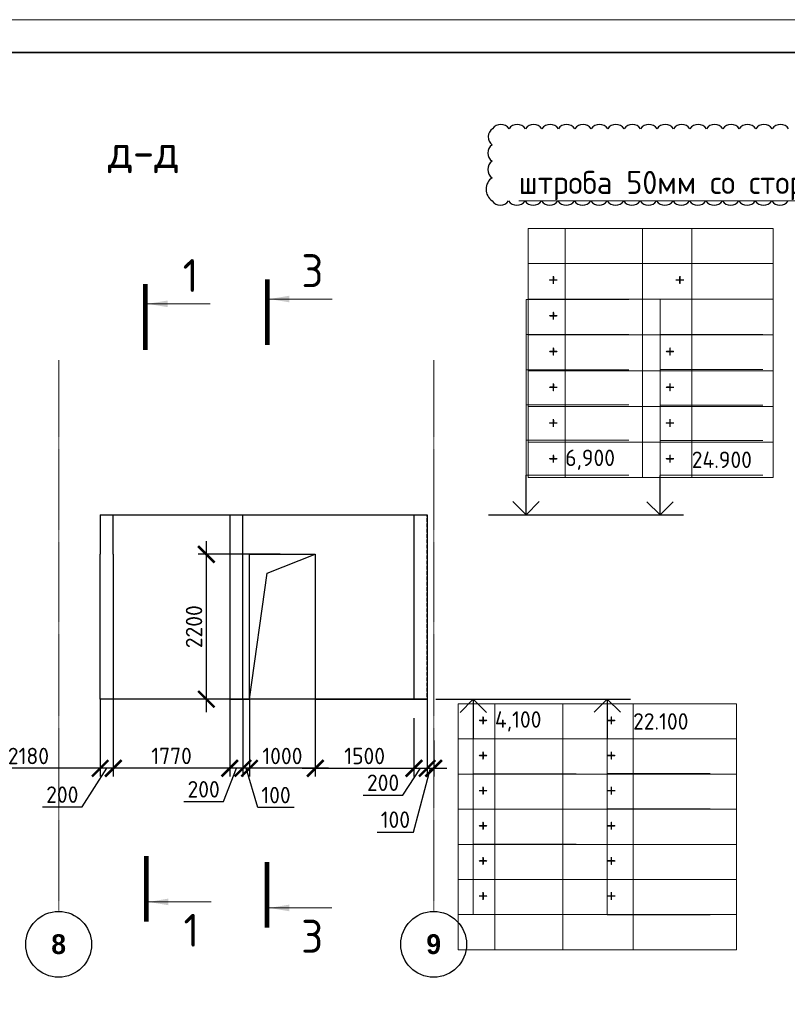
# Model space of a CAD drawing. Header units: millimetres. Extents: x 247266 to 730847, y -636031 to 10052.
# Tile 264 of 330: x 568591 to 580258, y -164713 to -149761. Entities that reach past the tile are written whole.
import ezdxf

# ---------------------------------------------------------------- set-up
doc = ezdxf.new("R2010")
doc.units = ezdxf.units.MM
for name, pattern in [('______5', [1100, 800, -100, 100, -100]), ('HIDDEN2', [4.7625, 3.175, -1.5875]), ('осевая', [50.8, 31.75, -6.35, 6.35, -6.35])]:
    doc.linetypes.add(name, pattern=pattern)
for name, color, linetype, lineweight in [('RAZMER', 7, 'Continuous', 15), ('АС-Таблицы', 7, 'Continuous', 20), ('Надписи', 7, 'Continuous', 18), ('Оси', 7, '______5', 18), ('отметки', 7, 'Continuous', 18), ('ТОНКИЕ', 7, 'Continuous', 9), ('Узлы', 7, 'Continuous', 0)]:
    doc.layers.add(name, color=color, linetype=linetype, lineweight=lineweight)
doc.layers.add('РАЗМЕРЫ', color=7, linetype='Continuous')
doc.layers.add('ТОЛСТЫЕ_ОСНОВНЫЕ', color=7, linetype='Continuous')
doc.styles.add('Century Gothic', font='GOTHIC.TTF')
doc.styles.add('GOST-2.304_Type-B', font='GOST_Common.ttf')
doc.styles.add('ГОСТ', font='GOST_Common.ttf')
doc.dimstyles.new('СПДС', dxfattribs={"dimscale": 100, "dimtxt": 2.5, "dimasz": 2.5, "dimexe": 1.25, "dimexo": 0, "dimtad": 1, "dimdec": 0, "dimtxsty": 'GOST-2.304_Type-B', "dimblk": 'ARCHTICK', "dimcen": 2.5, "dimdle": 2, "dimadec": 0, "dimazin": 2, "dimtfac": 0.75, "dimtdec": 0, "dimtmove": 1, "dimatfit": 3, "dimfxl": 1, "dimtolj": 1, "dimarcsym": 1})

# ---------------------------------------------------------------- blocks, each defined once
blk = doc.blocks.new('*U3683')
at = {"layer": 'ТОЛСТЫЕ_ОСНОВНЫЕ', "lineweight": 35}
blk.add_lwpolyline([(20, 5), (836, 5), (836, 589), (20, 589)], close=True, dxfattribs=at)
at = {"layer": 'ТОНКИЕ'}
blk.add_lwpolyline([(0, 0), (841, 0), (841, 594), (0, 594)], close=True, dxfattribs=at)
blk = doc.blocks.new('_ArchTick')
at = {"color": 0, "linetype": 'ByBlock', "const_width": 0.15}
blk.add_lwpolyline([(-0.5, -0.5), (0.5, 0.5)], dxfattribs=at)
blk = doc.blocks.new('*D230')
at = {"color": 0, "lineweight": -2}
for p, q in [((536285, -162233), (536285, -162108)), ((537385, -162233), (537385, -162108)), ((537585, -162233), (536085, -162233))]:
    blk.add_line(p, q, dxfattribs=at)
at = {"layer": 'DEFPOINTS', "color": 0, "ltscale": 100}
for p in [(536285, -162233), (536285, -162233), (537385, -162233)]:
    blk.add_point(p, dxfattribs=at)
at = {"color": 0, "lineweight": -2, "ltscale": 100, "xscale": 250, "yscale": 250, "zscale": 250, "rotation": 180}
blk.add_blockref('_ArchTick', (536285, -162233), dxfattribs=at)
at = {"color": 0, "lineweight": -2, "ltscale": 100, "xscale": 250, "yscale": 250, "zscale": 250}
blk.add_blockref('_ArchTick', (537385, -162233), dxfattribs=at)
at = {"color": 0, "lineweight": 0, "ltscale": 100, "insert": (536835, -162007), "char_height": 250, "width": 83333.33, "attachment_point": 5, "style": 'GOST-2.304_Type-B'}
blk.add_mtext('\\A1;1100', dxfattribs=at)
blk = doc.blocks.new('*D231')
at = {"color": 0, "lineweight": -2}
for p, q in [((533285, -162233), (533285, -162108)), ((536285, -162233), (536285, -162108)), ((536485, -162233), (533085, -162233))]:
    blk.add_line(p, q, dxfattribs=at)
at = {"layer": 'DEFPOINTS', "color": 0, "ltscale": 100}
for p in [(533285, -162233), (533285, -162233), (536285, -162233)]:
    blk.add_point(p, dxfattribs=at)
at = {"color": 0, "lineweight": -2, "ltscale": 100, "xscale": 250, "yscale": 250, "zscale": 250, "rotation": 180}
blk.add_blockref('_ArchTick', (533285, -162233), dxfattribs=at)
at = {"color": 0, "lineweight": -2, "ltscale": 100, "xscale": 250, "yscale": 250, "zscale": 250}
blk.add_blockref('_ArchTick', (536285, -162233), dxfattribs=at)
at = {"color": 0, "lineweight": 0, "ltscale": 100, "insert": (534810, -162007), "char_height": 250, "width": 83333.33, "attachment_point": 5, "style": 'GOST-2.304_Type-B'}
blk.add_mtext('\\A1;3000', dxfattribs=at)
blk = doc.blocks.new('*D232')
at = {"color": 0, "lineweight": -2}
for p, q in [((530185, -162656), (530185, -162108)), ((533285, -162233), (533285, -162108)), ((533485, -162233), (529985, -162233))]:
    blk.add_line(p, q, dxfattribs=at)
at = {"layer": 'DEFPOINTS', "color": 0, "ltscale": 100}
for p in [(530185, -162233), (533285, -162233), (530185, -162656)]:
    blk.add_point(p, dxfattribs=at)
at = {"color": 0, "lineweight": -2, "ltscale": 100, "xscale": 250, "yscale": 250, "zscale": 250, "rotation": 180}
blk.add_blockref('_ArchTick', (530185, -162233), dxfattribs=at)
at = {"color": 0, "lineweight": -2, "ltscale": 100, "xscale": 250, "yscale": 250, "zscale": 250}
blk.add_blockref('_ArchTick', (533285, -162233), dxfattribs=at)
at = {"color": 0, "lineweight": 0, "ltscale": 100, "insert": (531735, -162007), "char_height": 250, "width": 83333.33, "attachment_point": 5, "style": 'GOST-2.304_Type-B'}
blk.add_mtext('\\A1;3100', dxfattribs=at)
blk = doc.blocks.new('*D233')
at = {"color": 0, "lineweight": -2}
for p, q in [((549041, -162233), (549041, -162108)), ((550141, -162233), (550141, -162108)), ((550341, -162233), (548841, -162233))]:
    blk.add_line(p, q, dxfattribs=at)
at = {"layer": 'DEFPOINTS', "color": 0, "ltscale": 100}
for p in [(549041, -162233), (549041, -162233), (550141, -162233)]:
    blk.add_point(p, dxfattribs=at)
at = {"color": 0, "lineweight": -2, "ltscale": 100, "xscale": 250, "yscale": 250, "zscale": 250, "rotation": 180}
blk.add_blockref('_ArchTick', (549041, -162233), dxfattribs=at)
at = {"color": 0, "lineweight": -2, "ltscale": 100, "xscale": 250, "yscale": 250, "zscale": 250}
blk.add_blockref('_ArchTick', (550141, -162233), dxfattribs=at)
at = {"color": 0, "lineweight": 0, "ltscale": 100, "insert": (549591, -162007), "char_height": 250, "width": 83333.33, "attachment_point": 5, "style": 'GOST-2.304_Type-B'}
blk.add_mtext('\\A1;1100', dxfattribs=at)
blk = doc.blocks.new('*D234')
at = {"color": 0, "lineweight": -2}
for p, q in [((546041, -162233), (546041, -162108)), ((549041, -162233), (549041, -162108)), ((549241, -162233), (545841, -162233))]:
    blk.add_line(p, q, dxfattribs=at)
at = {"layer": 'DEFPOINTS', "color": 0, "ltscale": 100}
for p in [(546041, -162233), (546041, -162233), (549041, -162233)]:
    blk.add_point(p, dxfattribs=at)
at = {"color": 0, "lineweight": -2, "ltscale": 100, "xscale": 250, "yscale": 250, "zscale": 250, "rotation": 180}
blk.add_blockref('_ArchTick', (546041, -162233), dxfattribs=at)
at = {"color": 0, "lineweight": -2, "ltscale": 100, "xscale": 250, "yscale": 250, "zscale": 250}
blk.add_blockref('_ArchTick', (549041, -162233), dxfattribs=at)
at = {"color": 0, "lineweight": 0, "ltscale": 100, "insert": (547566, -162007), "char_height": 250, "width": 83333.33, "attachment_point": 5, "style": 'GOST-2.304_Type-B'}
blk.add_mtext('\\A1;3000', dxfattribs=at)
blk = doc.blocks.new('*D235')
at = {"color": 0, "lineweight": -2}
for p, q in [((542941, -162656), (542941, -162108)), ((546041, -162233), (546041, -162108)), ((546241, -162233), (542741, -162233))]:
    blk.add_line(p, q, dxfattribs=at)
at = {"layer": 'DEFPOINTS', "color": 0, "ltscale": 100}
for p in [(542941, -162233), (546041, -162233), (542941, -162656)]:
    blk.add_point(p, dxfattribs=at)
at = {"color": 0, "lineweight": -2, "ltscale": 100, "xscale": 250, "yscale": 250, "zscale": 250, "rotation": 180}
blk.add_blockref('_ArchTick', (542941, -162233), dxfattribs=at)
at = {"color": 0, "lineweight": -2, "ltscale": 100, "xscale": 250, "yscale": 250, "zscale": 250}
blk.add_blockref('_ArchTick', (546041, -162233), dxfattribs=at)
at = {"color": 0, "lineweight": 0, "ltscale": 100, "insert": (544491, -162007), "char_height": 250, "width": 83333.33, "attachment_point": 5, "style": 'GOST-2.304_Type-B'}
blk.add_mtext('\\A1;3100', dxfattribs=at)
blk = doc.blocks.new('NSY101')
at = {"color": 0, "linetype": 'ByBlock', "lineweight": -2}
blk.add_circle((0, 0), 50, dxfattribs=at)
blk = doc.blocks.new('*D279')
at = {"layer": 'DEFPOINTS', "color": 0, "ltscale": 100}
for p in [(574584, -160367), (573084, -160623), (574584, -161129)]:
    blk.add_point(p, dxfattribs=at)
at = {"layer": 'РАЗМЕРЫ', "color": 0, "lineweight": -2}
for p, q in [((574584, -160367), (574584, -161254)), ((573084, -160623), (573084, -161254)), ((572884, -161129), (574784, -161129))]:
    blk.add_line(p, q, dxfattribs=at)
at = {"layer": 'РАЗМЕРЫ', "color": 0, "lineweight": -2, "ltscale": 100, "xscale": 250, "yscale": 250, "zscale": 250, "rotation": 180}
blk.add_blockref('_ArchTick', (573084, -161129), dxfattribs=at)
at = {"layer": 'РАЗМЕРЫ', "color": 0, "lineweight": -2, "ltscale": 100, "xscale": 250, "yscale": 250, "zscale": 250}
blk.add_blockref('_ArchTick', (574584, -161129), dxfattribs=at)
at = {"layer": 'РАЗМЕРЫ', "color": 0, "lineweight": 0, "ltscale": 100, "insert": (573834, -160942), "char_height": 250, "attachment_point": 5, "style": 'GOST-2.304_Type-B'}
blk.add_mtext('\\A1;1500', dxfattribs=at)
blk = doc.blocks.new('*D280')
at = {"layer": 'DEFPOINTS', "color": 0, "ltscale": 100}
for p in [(572084, -160079), (573084, -160079), (572084, -161129)]:
    blk.add_point(p, dxfattribs=at)
at = {"layer": 'РАЗМЕРЫ', "color": 0, "lineweight": -2}
for p, q in [((572084, -160079), (572084, -161254)), ((573084, -160079), (573084, -161254)), ((573284, -161129), (571884, -161129))]:
    blk.add_line(p, q, dxfattribs=at)
at = {"layer": 'РАЗМЕРЫ', "color": 0, "lineweight": -2, "ltscale": 100, "xscale": 250, "yscale": 250, "zscale": 250, "rotation": 180}
blk.add_blockref('_ArchTick', (572084, -161129), dxfattribs=at)
at = {"layer": 'РАЗМЕРЫ', "color": 0, "lineweight": -2, "ltscale": 100, "xscale": 250, "yscale": 250, "zscale": 250}
blk.add_blockref('_ArchTick', (573084, -161129), dxfattribs=at)
at = {"layer": 'РАЗМЕРЫ', "color": 0, "lineweight": 0, "ltscale": 100, "insert": (572584, -160942), "char_height": 250, "attachment_point": 5, "style": 'GOST-2.304_Type-B'}
blk.add_mtext('\\A1;1000', dxfattribs=at)
blk = doc.blocks.new('*D281')
at = {"layer": 'DEFPOINTS', "color": 0, "ltscale": 100}
for p in [(571984, -160079), (572084, -160079), (571984, -161129)]:
    blk.add_point(p, dxfattribs=at)
at = {"layer": 'РАЗМЕРЫ', "color": 0, "lineweight": -2}
for p, q in [((571984, -160079), (571984, -161254)), ((572084, -160079), (572084, -161254)), ((572284, -161129), (571784, -161129)), ((572212, -161723), (572034, -161129)), ((572762, -161723), (572212, -161723))]:
    blk.add_line(p, q, dxfattribs=at)
at = {"layer": 'РАЗМЕРЫ', "color": 0, "lineweight": -2, "ltscale": 100, "xscale": 250, "yscale": 250, "zscale": 250}
blk.add_blockref('_ArchTick', (571984, -161129), dxfattribs=at)
at = {"layer": 'РАЗМЕРЫ', "color": 0, "lineweight": -2, "ltscale": 100, "xscale": 250, "yscale": 250, "zscale": 250, "rotation": 180}
blk.add_blockref('_ArchTick', (572084, -161129), dxfattribs=at)
at = {"layer": 'РАЗМЕРЫ', "color": 0, "lineweight": 0, "ltscale": 100, "insert": (572487, -161536), "char_height": 250, "attachment_point": 5, "style": 'GOST-2.304_Type-B'}
blk.add_mtext('\\A1;100', dxfattribs=at)
blk = doc.blocks.new('*D282')
at = {"layer": 'DEFPOINTS', "color": 0, "ltscale": 100}
for p in [(571784, -160079), (571984, -160079), (571784, -161129)]:
    blk.add_point(p, dxfattribs=at)
at = {"layer": 'РАЗМЕРЫ', "color": 0, "lineweight": -2}
for p, q in [((571784, -160079), (571784, -161254)), ((571984, -160079), (571984, -161254)), ((572184, -161129), (571584, -161129)), ((571687, -161635), (571884, -161129)), ((571087, -161635), (571687, -161635))]:
    blk.add_line(p, q, dxfattribs=at)
at = {"layer": 'РАЗМЕРЫ', "color": 0, "lineweight": -2, "ltscale": 100, "xscale": 250, "yscale": 250, "zscale": 250, "rotation": 180}
blk.add_blockref('_ArchTick', (571784, -161129), dxfattribs=at)
at = {"layer": 'РАЗМЕРЫ', "color": 0, "lineweight": -2, "ltscale": 100, "xscale": 250, "yscale": 250, "zscale": 250}
blk.add_blockref('_ArchTick', (571984, -161129), dxfattribs=at)
at = {"layer": 'РАЗМЕРЫ', "color": 0, "lineweight": 0, "ltscale": 100, "insert": (571387, -161448), "char_height": 250, "attachment_point": 5, "style": 'GOST-2.304_Type-B'}
blk.add_mtext('\\A1;200', dxfattribs=at)
blk = doc.blocks.new('*D283')
at = {"layer": 'DEFPOINTS', "color": 0, "ltscale": 100}
for p in [(570014, -160079), (571784, -160079), (570014, -161129)]:
    blk.add_point(p, dxfattribs=at)
at = {"layer": 'РАЗМЕРЫ', "color": 0, "lineweight": -2}
for p, q in [((570014, -160079), (570014, -161254)), ((571784, -160079), (571784, -161254)), ((571984, -161129), (569814, -161129))]:
    blk.add_line(p, q, dxfattribs=at)
at = {"layer": 'РАЗМЕРЫ', "color": 0, "lineweight": -2, "ltscale": 100, "xscale": 250, "yscale": 250, "zscale": 250, "rotation": 180}
blk.add_blockref('_ArchTick', (570014, -161129), dxfattribs=at)
at = {"layer": 'РАЗМЕРЫ', "color": 0, "lineweight": -2, "ltscale": 100, "xscale": 250, "yscale": 250, "zscale": 250}
blk.add_blockref('_ArchTick', (571784, -161129), dxfattribs=at)
at = {"layer": 'РАЗМЕРЫ', "color": 0, "lineweight": 0, "ltscale": 100, "insert": (570899, -160941), "char_height": 250, "attachment_point": 5, "style": 'GOST-2.304_Type-B'}
blk.add_mtext('\\A1;1770', dxfattribs=at)
blk = doc.blocks.new('*D284')
at = {"layer": 'DEFPOINTS', "color": 0, "ltscale": 100}
for p in [(569814, -160079), (570014, -160079), (569814, -161129)]:
    blk.add_point(p, dxfattribs=at)
at = {"layer": 'РАЗМЕРЫ', "color": 0, "lineweight": -2}
for p, q in [((569814, -160079), (569814, -161254)), ((570014, -160079), (570014, -161254)), ((569539, -161716), (569914, -161129)), ((570214, -161129), (569614, -161129)), ((568939, -161716), (569539, -161716))]:
    blk.add_line(p, q, dxfattribs=at)
at = {"layer": 'РАЗМЕРЫ', "color": 0, "lineweight": -2, "ltscale": 100, "xscale": 250, "yscale": 250, "zscale": 250, "rotation": 180}
blk.add_blockref('_ArchTick', (569814, -161129), dxfattribs=at)
at = {"layer": 'РАЗМЕРЫ', "color": 0, "lineweight": -2, "ltscale": 100, "xscale": 250, "yscale": 250, "zscale": 250}
blk.add_blockref('_ArchTick', (570014, -161129), dxfattribs=at)
at = {"layer": 'РАЗМЕРЫ', "color": 0, "lineweight": 0, "ltscale": 100, "insert": (569239, -161529), "char_height": 250, "attachment_point": 5, "style": 'GOST-2.304_Type-B'}
blk.add_mtext('\\A1;200', dxfattribs=at)
blk = doc.blocks.new('*D285')
at = {"layer": 'DEFPOINTS', "color": 0, "ltscale": 100}
for p in [(567634, -160079), (569814, -160079), (567634, -161129)]:
    blk.add_point(p, dxfattribs=at)
at = {"layer": 'РАЗМЕРЫ', "color": 0, "lineweight": -2}
for p, q in [((567634, -160079), (567634, -161254)), ((569814, -160079), (569814, -161254)), ((570014, -161129), (567434, -161129))]:
    blk.add_line(p, q, dxfattribs=at)
at = {"layer": 'РАЗМЕРЫ', "color": 0, "lineweight": -2, "ltscale": 100, "xscale": 250, "yscale": 250, "zscale": 250, "rotation": 180}
blk.add_blockref('_ArchTick', (567634, -161129), dxfattribs=at)
at = {"layer": 'РАЗМЕРЫ', "color": 0, "lineweight": -2, "ltscale": 100, "xscale": 250, "yscale": 250, "zscale": 250}
blk.add_blockref('_ArchTick', (569814, -161129), dxfattribs=at)
at = {"layer": 'РАЗМЕРЫ', "color": 0, "lineweight": 0, "ltscale": 100, "insert": (568724, -160942), "char_height": 250, "attachment_point": 5, "style": 'GOST-2.304_Type-B'}
blk.add_mtext('\\A1;2180', dxfattribs=at)
blk = doc.blocks.new('*D286')
at = {"layer": 'DEFPOINTS', "color": 0, "ltscale": 100}
for p in [(571428, -157879), (572552, -157879), (572552, -160079)]:
    blk.add_point(p, dxfattribs=at)
at = {"layer": 'РАЗМЕРЫ', "color": 0, "lineweight": -2}
for p, q in [((571428, -160279), (571428, -157679)), ((572552, -157879), (571303, -157879)), ((572552, -160079), (571303, -160079))]:
    blk.add_line(p, q, dxfattribs=at)
at = {"layer": 'РАЗМЕРЫ', "color": 0, "lineweight": -2, "ltscale": 100, "xscale": 250, "yscale": 250, "zscale": 250}
for p, rotation in [((571428, -157879), 90), ((571428, -160079), 270)]:
    blk.add_blockref('_ArchTick', p, dxfattribs=dict(at, rotation=rotation))
at = {"layer": 'РАЗМЕРЫ', "color": 0, "lineweight": 0, "ltscale": 100, "insert": (571241, -158979), "char_height": 250, "attachment_point": 5, "rotation": 90, "style": 'GOST-2.304_Type-B'}
blk.add_mtext('\\A1;2200', dxfattribs=at)
blk = doc.blocks.new('*D288')
at = {"layer": 'DEFPOINTS', "color": 0, "ltscale": 100}
for p in [(574784, -160079), (574584, -160367), (574784, -161129)]:
    blk.add_point(p, dxfattribs=at)
at = {"layer": 'РАЗМЕРЫ', "color": 0, "lineweight": -2}
for p, q in [((574784, -160079), (574784, -161254)), ((574584, -160367), (574584, -161254)), ((574384, -161129), (574984, -161129)), ((574414, -161535), (574684, -161129)), ((573813, -161535), (574414, -161535))]:
    blk.add_line(p, q, dxfattribs=at)
at = {"layer": 'РАЗМЕРЫ', "color": 0, "lineweight": -2, "ltscale": 100, "xscale": 250, "yscale": 250, "zscale": 250, "rotation": 180}
blk.add_blockref('_ArchTick', (574584, -161129), dxfattribs=at)
at = {"layer": 'РАЗМЕРЫ', "color": 0, "lineweight": -2, "ltscale": 100, "xscale": 250, "yscale": 250, "zscale": 250}
blk.add_blockref('_ArchTick', (574784, -161129), dxfattribs=at)
at = {"layer": 'РАЗМЕРЫ', "color": 0, "lineweight": 0, "ltscale": 100, "insert": (574114, -161348), "char_height": 250, "attachment_point": 5, "style": 'GOST-2.304_Type-B'}
blk.add_mtext('\\A1;200', dxfattribs=at)
blk = doc.blocks.new('*D336')
at = {"layer": 'DEFPOINTS', "color": 0, "ltscale": 100}
for p in [(574784, -160079), (574884, -160706), (574884, -161129)]:
    blk.add_point(p, dxfattribs=at)
at = {"layer": 'РАЗМЕРЫ', "color": 0, "lineweight": -2}
for p, q in [((574784, -160079), (574784, -161254)), ((574884, -160706), (574884, -161254)), ((574576, -162097), (574834, -161129)), ((574584, -161129), (575084, -161129)), ((574025, -162097), (574576, -162097))]:
    blk.add_line(p, q, dxfattribs=at)
at = {"layer": 'РАЗМЕРЫ', "color": 0, "lineweight": -2, "ltscale": 100, "xscale": 250, "yscale": 250, "zscale": 250}
blk.add_blockref('_ArchTick', (574784, -161129), dxfattribs=at)
at = {"layer": 'РАЗМЕРЫ', "color": 0, "lineweight": -2, "ltscale": 100, "xscale": 250, "yscale": 250, "zscale": 250, "rotation": 180}
blk.add_blockref('_ArchTick', (574884, -161129), dxfattribs=at)
at = {"layer": 'РАЗМЕРЫ', "color": 0, "lineweight": 0, "ltscale": 100, "insert": (574301, -161909), "char_height": 250, "attachment_point": 5, "style": 'GOST-2.304_Type-B'}
blk.add_mtext('\\A1;100', dxfattribs=at)
blk = doc.blocks.new('*D338')
at = {"color": 0, "lineweight": -2}
for p, q in [((562468, -162446), (560518, -162446)), ((560718, -162446), (560718, -162571)), ((562268, -162446), (562268, -162571))]:
    blk.add_line(p, q, dxfattribs=at)
at = {"layer": 'DEFPOINTS', "color": 0, "ltscale": 100}
for p in [(560718, -162446), (560718, -162446), (562268, -162446)]:
    blk.add_point(p, dxfattribs=at)
at = {"color": 0, "lineweight": -2, "ltscale": 100, "xscale": 250, "yscale": 250, "zscale": 250, "rotation": 180}
blk.add_blockref('_ArchTick', (560718, -162446), dxfattribs=at)
at = {"color": 0, "lineweight": -2, "ltscale": 100, "xscale": 250, "yscale": 250, "zscale": 250}
blk.add_blockref('_ArchTick', (562268, -162446), dxfattribs=at)
at = {"color": 0, "lineweight": 0, "ltscale": 100, "insert": (561493, -162221), "char_height": 250, "width": 83333.33, "attachment_point": 5, "style": 'GOST-2.304_Type-B'}
blk.add_mtext('\\A1;1550', dxfattribs=at)
blk = doc.blocks.new('*D339')
at = {"color": 0, "lineweight": -2}
for p, q in [((560918, -162446), (554818, -162446)), ((555018, -162446), (555018, -162571)), ((560718, -162446), (560718, -162571))]:
    blk.add_line(p, q, dxfattribs=at)
at = {"layer": 'DEFPOINTS', "color": 0, "ltscale": 100}
for p in [(555018, -162446), (555018, -162446), (560718, -162446)]:
    blk.add_point(p, dxfattribs=at)
at = {"color": 0, "lineweight": -2, "ltscale": 100, "xscale": 250, "yscale": 250, "zscale": 250, "rotation": 180}
blk.add_blockref('_ArchTick', (555018, -162446), dxfattribs=at)
at = {"color": 0, "lineweight": -2, "ltscale": 100, "xscale": 250, "yscale": 250, "zscale": 250}
blk.add_blockref('_ArchTick', (560718, -162446), dxfattribs=at)
at = {"color": 0, "lineweight": 0, "ltscale": 100, "insert": (557893, -162220), "char_height": 250, "width": 83333.33, "attachment_point": 5, "style": 'GOST-2.304_Type-B'}
blk.add_mtext('\\A1;5700', dxfattribs=at)
blk = doc.blocks.new('*D488')
at = {"color": 0, "lineweight": -2}
for p, q in [((588467, -162025), (588467, -161900)), ((589567, -162025), (589567, -161900)), ((589767, -162025), (588267, -162025))]:
    blk.add_line(p, q, dxfattribs=at)
at = {"layer": 'DEFPOINTS', "color": 0, "ltscale": 100}
for p in [(588467, -162025), (588467, -162025), (589567, -162025)]:
    blk.add_point(p, dxfattribs=at)
at = {"color": 0, "lineweight": -2, "ltscale": 100, "xscale": 250, "yscale": 250, "zscale": 250, "rotation": 180}
blk.add_blockref('_ArchTick', (588467, -162025), dxfattribs=at)
at = {"color": 0, "lineweight": -2, "ltscale": 100, "xscale": 250, "yscale": 250, "zscale": 250}
blk.add_blockref('_ArchTick', (589567, -162025), dxfattribs=at)
at = {"color": 0, "lineweight": 0, "ltscale": 100, "insert": (589017, -161800), "char_height": 250, "width": 83333.33, "attachment_point": 5, "style": 'GOST-2.304_Type-B'}
blk.add_mtext('\\A1;1100', dxfattribs=at)
blk = doc.blocks.new('*D489')
at = {"color": 0, "lineweight": -2}
for p, q in [((585467, -162025), (585467, -161900)), ((588467, -162025), (588467, -161900)), ((588667, -162025), (585267, -162025))]:
    blk.add_line(p, q, dxfattribs=at)
at = {"layer": 'DEFPOINTS', "color": 0, "ltscale": 100}
for p in [(585467, -162025), (585467, -162025), (588467, -162025)]:
    blk.add_point(p, dxfattribs=at)
at = {"color": 0, "lineweight": -2, "ltscale": 100, "xscale": 250, "yscale": 250, "zscale": 250, "rotation": 180}
blk.add_blockref('_ArchTick', (585467, -162025), dxfattribs=at)
at = {"color": 0, "lineweight": -2, "ltscale": 100, "xscale": 250, "yscale": 250, "zscale": 250}
blk.add_blockref('_ArchTick', (588467, -162025), dxfattribs=at)
at = {"color": 0, "lineweight": 0, "ltscale": 100, "insert": (586992, -161800), "char_height": 250, "width": 83333.33, "attachment_point": 5, "style": 'GOST-2.304_Type-B'}
blk.add_mtext('\\A1;3000', dxfattribs=at)
blk = doc.blocks.new('*D490')
at = {"color": 0, "lineweight": -2}
for p, q in [((582367, -162448), (582367, -161900)), ((585467, -162025), (585467, -161900)), ((585667, -162025), (582167, -162025))]:
    blk.add_line(p, q, dxfattribs=at)
at = {"layer": 'DEFPOINTS', "color": 0, "ltscale": 100}
for p in [(582367, -162025), (585467, -162025), (582367, -162448)]:
    blk.add_point(p, dxfattribs=at)
at = {"color": 0, "lineweight": -2, "ltscale": 100, "xscale": 250, "yscale": 250, "zscale": 250, "rotation": 180}
blk.add_blockref('_ArchTick', (582367, -162025), dxfattribs=at)
at = {"color": 0, "lineweight": -2, "ltscale": 100, "xscale": 250, "yscale": 250, "zscale": 250}
blk.add_blockref('_ArchTick', (585467, -162025), dxfattribs=at)
at = {"color": 0, "lineweight": 0, "ltscale": 100, "insert": (583917, -161800), "char_height": 250, "width": 83333.33, "attachment_point": 5, "style": 'GOST-2.304_Type-B'}
blk.add_mtext('\\A1;3100', dxfattribs=at)
blk = doc.blocks.new('*T1289')
at = {"layer": 'DEFPOINTS', "color": 8, "linetype": 'ByBlock', "lineweight": 0}
for p, q in [((0, 0), (3722, 0)), ((0, 0), (0, -3781)), ((561, 0), (561, -3781)), ((1734, 0), (1734, -3781)), ((2484, 0), (2484, -3781)), ((3722, 0), (3722, -3781)), ((0, -533), (3722, -533)), ((0, -1076), (3722, -1076)), ((0, -1619), (3722, -1619)), ((0, -2162), (3722, -2162)), ((0, -2705), (3722, -2705)), ((0, -3247), (3722, -3247)), ((0, -3781), (3722, -3781))]:
    blk.add_line(p, q, dxfattribs=at)
at = {"layer": 'АС-Таблицы', "color": 0, "char_height": 250, "style": 'ГОСТ'}
for s, insert, width, attachment_point in [('+', (461, -633), 361.22, 3), ('+', (2384, -633), 550, 3), ('+', (461, -1176), 361.22, 3), ('+', (461, -1719), 361.22, 3), ('+', (2234, -1719), 250, 3), ('+', (461, -2262), 361.22, 3), ('+', (2234, -2262), 250, 3), ('+', (461, -2805), 361.22, 3), ('+', (2234, -2805), 250, 3), ('+', (461, -3347), 361.22, 3), ('6,900', (561, -3514), 1173.09, 4), ('+', (2234, -3347), 250, 3), ('24.900', (2484, -3514), 1237.25, 4)]:
    blk.add_mtext(s, dxfattribs=dict(at, insert=insert, width=width, attachment_point=attachment_point))
blk = doc.blocks.new('*T1651')
at = {"layer": 'DEFPOINTS', "color": 8, "linetype": 'ByBlock', "lineweight": 0}
for p, q in [((0, 3733), (4233, 3733)), ((0, 0), (0, 3733)), ((561, 0), (561, 3733)), ((1592, 0), (1592, 3733)), ((2660, 0), (2660, 3733)), ((4233, 0), (4233, 3733)), ((0, 3200), (4233, 3200)), ((0, 2667), (4233, 2667)), ((0, 2133), (4233, 2133)), ((0, 1600), (4233, 1600)), ((0, 1067), (4233, 1067)), ((0, 533), (4233, 533)), ((0, 0), (4233, 0))]:
    blk.add_line(p, q, dxfattribs=at)
at = {"layer": 'АС-Таблицы', "color": 0, "char_height": 250, "style": 'ГОСТ'}
for s, insert, width, attachment_point in [('+', (461, 3633), 361.22, 3), ('4,100', (561, 3467), 1031, 4), ('+', (2410, 3633), 568.04, 3), ('22.100', (2660, 3467), 1573.13, 4), ('+', (461, 3100), 361.22, 3), ('+', (2410, 3100), 568.04, 3), ('+', (461, 2567), 361.22, 3), ('+', (2410, 2567), 568.04, 3), ('+', (461, 2033), 361.22, 3), ('+', (2410, 2033), 568.04, 3), ('+', (461, 1500), 361.22, 3), ('+', (2410, 1500), 568.04, 3), ('+', (461, 967), 361.22, 3), ('+', (2410, 967), 568.04, 3)]:
    blk.add_mtext(s, dxfattribs=dict(at, insert=insert, width=width, attachment_point=attachment_point))

msp = doc.modelspace()

# ---------------------------------------------------------------- linework, layer by layer
at = {"linetype": 'HIDDEN2', "lineweight": 30, "transparency": 33554687}
msp.add_line((574783.77, -160079.43), (574783.77, -157279.43), dxfattribs=at)
at = {"linetype": 'Continuous', "lineweight": 25, "transparency": 33554687}
for p, q in [((570013.77, -160079.43), (569813.77, -160079.43)), ((573083.77, -160079.43), (574583.77, -160079.43)), ((574583.77, -160079.43), (574783.77, -160079.43))]:
    msp.add_line(p, q, dxfattribs=at)
for points in [[(575718.69, -157279.57), (578679.66, -157279.57)], [(576143.75, -157279.57), (576978.31, -157279.57)], [(574916.11, -160079.43), (577877.08, -160079.43)], [(575341.17, -160079.43), (576175.74, -160079.43)]]:
    msp.add_lwpolyline(points)
at = {"layer": 'RAZMER', "ltscale": 100}
for p, q in [((576286.59, -156832.21), (576286.59, -154008.48)), ((576288.12, -154008.48), (577850.62, -154008.48)), ((578324.23, -156680.44, 0), (578324.23, -154005.84)), ((578324.23, -154005.84), (579886.73, -154005.84)), ((576288.12, -154541.82), (577850.62, -154541.82)), ((578324.23, -154541.82), (579886.73, -154541.82)), ((576288.12, -155077.8), (577850.62, -155077.8)), ((578324.23, -155075.15), (579886.73, -155075.15)), ((576288.12, -155611.13), (577850.62, -155611.13)), ((578324.23, -155613.78, 0), (579886.73, -155613.78, 0)), ((576288.12, -156144.46), (577850.62, -156144.46)), ((578324.23, -156149.76, 0), (579886.73, -156149.76, 0)), ((578324.23, -156833.09, 0), (578324.23, -156233.09, 0)), ((576288.12, -156677.8), (577850.62, -156677.8)), ((578325.76, -156678.67, 0), (579888.26, -156678.67, 0)), ((575484.02, -160526.78), (575484.02, -163350.51)), ((575484.02, -160526.78), (575484.02, -163350.51)), ((577521.66, -160525.91, 0), (577521.66, -161125.91, 0)), ((577521.66, -160525.91, 0), (577521.66, -161125.91, 0)), ((575485.54, -160681.2), (577048.04, -160681.2)), ((577521.66, -160678.55, 0), (577521.66, -163353.16)), ((577523.18, -160680.32, 0), (579085.68, -160680.32, 0)), ((575485.54, -161214.53), (577048.04, -161214.53)), ((577521.66, -161209.24, 0), (579084.16, -161209.24, 0)), ((575485.54, -161747.87), (577048.04, -161747.87)), ((577521.66, -161745.22, 0), (579084.16, -161745.22, 0)), ((575485.54, -162281.2), (577048.04, -162281.2)), ((577521.66, -162283.85), (579084.16, -162283.85)), ((575485.54, -162817.18), (577048.04, -162817.18)), ((577521.66, -162817.18), (579084.16, -162817.18)), ((575485.54, -163350.51), (577048.04, -163350.51)), ((577521.66, -163353.16), (579084.16, -163353.16))]:
    msp.add_line(p, q, dxfattribs=at)
at = {"layer": 'Надписи', "lineweight": 15, "ltscale": 0.3}
msp.add_line((576177.57, -152512.59), (582107.28, -152512.59), dxfattribs=at)
at = {"layer": 'Оси', "linetype": 'осевая', "lineweight": 0, "ltscale": 0.3, "transparency": 33554687}
for p, q in [((569183.77, -154929.67), (569183.77, -163285.78)), ((574883.77, -154929.67), (574883.77, -163285.78))]:
    msp.add_line(p, q, dxfattribs=at)
at = {"layer": 'отметки', "linetype": 'Continuous', "lineweight": 25, "ltscale": 100}
for p, q in [((576286.59, -157279.57), (576286.59, -156679.57)), ((578324.23, -157280.44, 0), (578324.23, -156680.44, 0)), ((575484.02, -160079.43), (575484.02, -160679.43)), ((577521.66, -160078.55, 0), (577521.66, -160678.55, 0))]:
    msp.add_line(p, q, dxfattribs=at)
for points in [[(576086.59, -157079.57), (576286.59, -157279.57), (576486.59, -157079.57)], [(575284.02, -160279.43), (575484.02, -160079.43), (575684.02, -160279.43)]]:
    msp.add_lwpolyline(points, dxfattribs=at)
at = {"layer": 'отметки', "linetype": 'Continuous', "lineweight": 25, "ltscale": 100, "elevation": 0}
for points in [[(578124.23, -157080.44), (578324.23, -157280.44), (578524.23, -157080.44)], [(577321.66, -160278.55), (577521.66, -160078.55), (577721.66, -160278.55)]]:
    msp.add_lwpolyline(points, dxfattribs=at)
at = {"layer": 'РАЗМЕРЫ', "lineweight": 30}
for p, q in [((569813.77, -157279.43), (569813.77, -157879.43)), ((569813.77, -157279.43), (574783.77, -157279.43)), ((570013.77, -157879.43), (570013.77, -157279.43)), ((571783.77, -157279.43), (571783.77, -160079.43)), ((571983.77, -160079.43), (571983.77, -157279.43)), ((574583.77, -157279.43), (574583.77, -160079.43)), ((574783.77, -157279.43), (574783.77, -160079.43)), ((569813.77, -160079.43), (569813.77, -157879.43)), ((570013.77, -157879.43), (570013.77, -160079.43)), ((572083.77, -160079.43), (572083.77, -157879.43)), ((572083.77, -157879.43), (573083.77, -157879.43)), ((573083.77, -157879.43), (573083.77, -160079.43)), ((574783.77, -160079.43), (569813.77, -160079.43)), ((571783.77, -160079.43), (571983.77, -160079.43)), ((571983.77, -160079.43), (572083.77, -160079.43))]:
    msp.add_line(p, q, dxfattribs=at)
at = {"layer": 'РАЗМЕРЫ'}
msp.add_lwpolyline([(580278.01, -151417.46, 0.52056705), (580028.01, -151417.46, 0.52056705), (579778.01, -151417.46, 0.52056705), (579528.01, -151417.46, 0.52056705), (579278.01, -151417.46, 0.52056705), (579028.01, -151417.46, 0.52056705), (578778.01, -151417.46, 0.52056705), (578528.01, -151417.46, 0.52056705), (578278.01, -151417.46, 0.52056705), (578028.01, -151417.46, 0.52056705), (577778.01, -151417.46, 0.52056705), (577528.01, -151417.46, 0.52056705), (577278.01, -151417.46, 0.52056705), (577028.01, -151417.46, 0.52056705), (576778.01, -151417.46, 0.52056705), (576528.01, -151417.46, 0.52056705), (576278.01, -151417.46, 0.52056705), (576028.01, -151417.46, 0.52056705), (575778.01, -151417.46, 0.52056705), (575771.25, -151660.7, 0.52056705), (575771.25, -151910.7, 0.52056705), (575771.25, -152160.7, 0.52056705), (575771.25, -152512.59, 0.52056705), (576021.25, -152512.59, 0.52056705), (576271.25, -152512.59, 0.52056705), (576521.25, -152512.59, 0.52056705), (576771.25, -152512.59, 0.52056705), (577021.25, -152512.59, 0.52056705), (577271.25, -152512.59, 0.52056705), (577521.25, -152512.59, 0.52056705), (577771.25, -152512.59, 0.52056705), (578021.25, -152512.59, 0.52056705), (578271.25, -152512.59, 0.52056705), (578521.25, -152512.59, 0.52056705), (578771.25, -152512.59, 0.52056705), (579021.25, -152512.59, 0.52056705), (579271.25, -152512.59, 0.52056705), (579521.25, -152512.59, 0.52056705), (579771.25, -152512.59, 0.52056705), (580021.25, -152512.59, 0.52056705), (580271.25, -152512.59, 0.52056705)], format="xyb", dxfattribs=at)
msp.add_lwpolyline([(572083.77, -160079.43), (572353.82, -158166.86), (573083.77, -157879.43)], dxfattribs=at)
at = {"layer": 'Узлы', "linetype": 'Continuous', "lineweight": 0}
for p, q in [((570537.54, -154076.04, 400), (571487.54, -154076.04, 400)), ((572390.39, -154002.88, 400), (573340.39, -154002.88, 400)), ((570550.28, -163158.26, 200), (571500.28, -163158.26, 200)), ((572386.48, -163249.6, 200), (573336.48, -163249.6, 200))]:
    msp.add_line(p, q, dxfattribs=at)
at = {"layer": 'Узлы', "linetype": 'Continuous', "lineweight": 0, "const_width": 70}
for points, elevation in [([(572355.39, -153702.88), (572355.39, -154702.88)], 400), ([(570502.54, -153776.04), (570502.54, -154776.04)], 400), ([(570515.28, -163458.26), (570515.28, -162458.26)], 200), ([(572351.48, -163549.6), (572351.48, -162549.6)], 200)]:
    msp.add_lwpolyline(points, dxfattribs=dict(at, elevation=elevation))
at = {"layer": 'Узлы', "linetype": 'Continuous', "lineweight": 0}
for points in [[(572390.39, -154002.88, 400), (572690.84, -154053.16, 400), (572690.84, -153952.6, 400)], [(570537.54, -154076.04, 400), (570837.99, -154126.32, 400), (570837.99, -154025.76, 400)], [(570550.28, -163158.26, 200), (570850.73, -163208.53, 200), (570850.73, -163107.98, 200)], [(572386.48, -163249.6, 200), (572686.93, -163299.87, 200), (572686.93, -163199.32, 200)]]:
    msp.add_solid(points, dxfattribs=at)

# ---------------------------------------------------------------- block references
at = {"xscale": 100, "yscale": 100, "zscale": 100}
msp.add_blockref('*U3683', (526994.57, -209161.15, 3100), dxfattribs=at)
for name, p in [('*T1289', (576321.48, -152929.69)), ('*T1651', (575253.31, -163883.85))]:
    msp.add_blockref(name, p)
at = {"layer": 'Оси', "linetype": 'Continuous', "lineweight": 25, "transparency": 33554687, "xscale": 9.999999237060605, "yscale": 9.999999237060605, "zscale": 9.999999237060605}
for p in [(569183.23, -163801.65), (574883.23, -163801.65)]:
    msp.add_blockref('NSY101', p, dxfattribs=at)

# ---------------------------------------------------------------- texts
at = {"layer": 'Надписи', "ltscale": 0.3, "insert": (579129.77, -152057.59), "char_height": 350, "attachment_point": 2, "style": 'GOST-2.304_Type-B'}
msp.add_mtext('штроба 50мм со стороны ЛК', dxfattribs=at)
at = {"layer": 'Оси', "linetype": 'Continuous', "lineweight": 25, "transparency": 33554687, "char_height": 300, "width": 385, "attachment_point": 5, "style": 'Century Gothic'}
for s, insert in [('\\A1;{\\fCentury Gothic|i0|b1;\\H300.000000;\\W1.000000;\\C16;8}\\P', (569183.23, -163801.65)), ('\\A1;{\\fCentury Gothic|i0|b1;\\H300.000000;\\W1.000000;\\C16;9}\\P', (574883.23, -163801.65))]:
    msp.add_mtext(s, dxfattribs=dict(at, insert=insert))
at = {"layer": 'РАЗМЕРЫ', "insert": (570473.79, -151803.02), "char_height": 500, "attachment_point": 5, "style": 'GOST-2.304_Type-B'}
msp.add_mtext_dynamic_manual_height_columns('д-д', width=3941.2128, gutter_width=625, heights=[0], dxfattribs=at)
at = {"layer": 'Узлы', "linetype": 'Continuous', "lineweight": 0, "char_height": 500, "attachment_point": 5, "style": 'GOST-2.304_Type-B'}
for s, insert in [('1', (571187.54, -153646.04, 400)), ('3', (573040.39, -153572.88, 400)), ('1', (571200.28, -163588.26, 200)), ('3', (573036.48, -163679.6, 200))]:
    msp.add_mtext_dynamic_manual_height_columns(s, width=723.8798, gutter_width=25, heights=[0], dxfattribs=dict(at, insert=insert))

# ---------------------------------------------------------------- dimensions: what is measured, and where the dimension line sits
at = {"lineweight": 0}
for base, p1, p2, picture, middle in [((582366.51, -162024.64), (585466.51, -162024.64), (582366.51, -162448.17), '*D490', (583916.51, -162024.64)), ((585466.51, -162024.64), (588466.51, -162024.64), (585466.51, -162024.64), '*D489', (586991.66, -162024.64)), ((588466.51, -162024.64), (589566.51, -162024.64), (588466.51, -162024.64), '*D488', (589016.51, -162024.64)), ((530185.3, -162232.56), (533285.3, -162232.56), (530185.3, -162656.09), '*D232', (531735.3, -162232.56)), ((533285.3, -162232.56), (536285.3, -162232.56), (533285.3, -162232.56), '*D231', (534810.45, -162232.56)), ((536285.3, -162232.56), (537385.3, -162232.56), (536285.3, -162232.56), '*D230', (536835.3, -162232.56)), ((542940.86, -162232.56), (546040.86, -162232.56), (542940.86, -162656.09), '*D235', (544490.86, -162232.56)), ((546040.86, -162232.56), (549040.86, -162232.56), (546040.86, -162232.56), '*D234', (547566.02, -162232.56)), ((549040.86, -162232.56), (550140.86, -162232.56), (549040.86, -162232.56), '*D233', (549590.86, -162232.56)), ((555018.05, -162445.76), (560718.05, -162445.76), (555018.05, -162445.76), '*D339', (557893.2, -162445.76)), ((560718.05, -162445.76), (562268.05, -162445.76), (560718.05, -162445.76), '*D338', (561493.05, -162445.76))]:
    dim = msp.add_linear_dim(base=base, p1=p1, p2=p2, angle=180, dimstyle='СПДС', override={"dimgap": 1}, dxfattribs=at)
    dim.commit()
    dim.dimension.update_dxf_attribs({"geometry": picture, "text_midpoint": middle, "dimtype": 160})
at = {"layer": 'РАЗМЕРЫ', "lineweight": 0}
dim = msp.add_linear_dim(base=(571428.38, -157879.43), p1=(572551.89, -160079.43), p2=(572551.89, -157879.43), angle=90, dimstyle='СПДС', dxfattribs=at)
dim.commit()
dim.dimension.update_dxf_attribs({"geometry": '*D286', "text_midpoint": (571240.75, -158979.43)})
for base, p1, p2, picture, middle in [((567633.77, -161129.14), (569813.77, -160079.43), (567633.77, -160079.43), '*D285', (568723.77, -160941.51)), ((570013.77, -161129.14), (571783.77, -160079.43), (570013.77, -160079.43), '*D283', (570898.77, -160941.26)), ((571983.77, -161129.14), (572083.77, -160079.43), (571983.77, -160079.43), '*D281', (572274.51, -161535.64)), ((572083.77, -161129.14), (573083.77, -160079.43), (572083.77, -160079.43), '*D280', (572583.77, -160941.51)), ((574583.77, -161129.14), (573083.77, -160623.28), (574583.77, -160366.56), '*D279', (573833.77, -160941.51))]:
    dim = msp.add_linear_dim(base=base, p1=p1, p2=p2, dimstyle='СПДС', dxfattribs=at)
    dim.commit()
    dim.dimension.update_dxf_attribs({"geometry": picture, "text_midpoint": middle})
for base, p1, p2, picture, middle in [((569813.77, -161129.14), (570013.77, -160079.43), (569813.77, -160079.43), '*D284', (569476.75, -161716.14)), ((571783.77, -161129.14), (571983.77, -160079.43), (571783.77, -160079.43), '*D282', (571624.5, -161635.32)), ((574783.77, -161129.14), (574583.77, -160366.56), (574783.77, -160079.43), '*D288', (574351.41, -161535.39)), ((574883.77, -161129.14), (574783.77, -160079.43), (574883.77, -160706.22), '*D336', (574513.24, -162096.54))]:
    dim = msp.add_linear_dim(base=base, p1=p1, p2=p2, dimstyle='СПДС', dxfattribs=at)
    dim.commit()
    dim.dimension.update_dxf_attribs({"geometry": picture, "text_midpoint": middle, "dimtype": 160})

doc.saveas('drawing.dxf')
